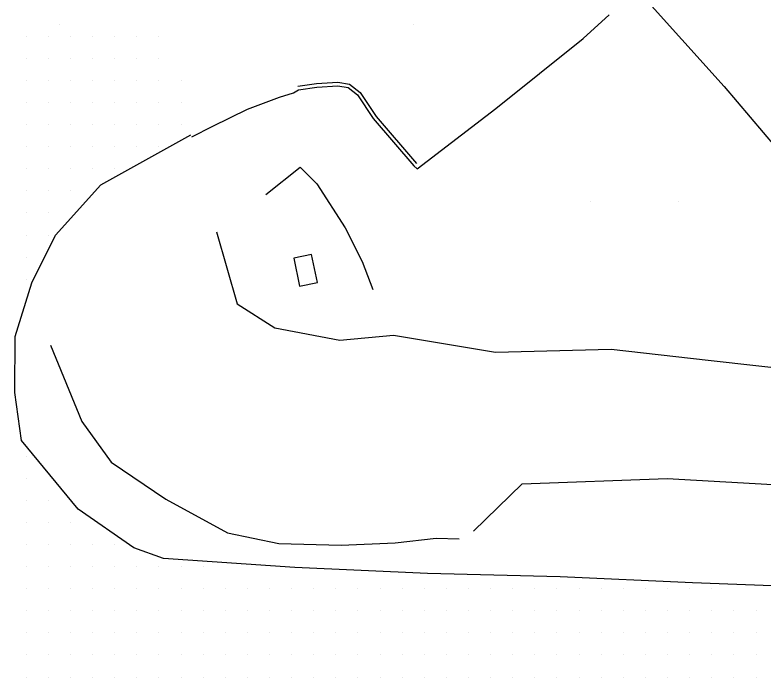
# Model space of a CAD drawing. Extents: x 1762120 to 1766775, y 709485 to 712965.
# Drawn here: x 1764020 to 1764104.5, y 711551.2 to 711626.2 of the extents above; entities that cross this region are included whole.
import ezdxf

# ---------------------------------------------------------------- set-up
doc = ezdxf.new("R2010")
doc.units = 0
for name, color, linetype in [('Exist DTM QL2 LIDAR Elevation Point', 7, 'Continuous'), ('Exist DTM Scan Elevation Point', 7, 'Continuous'), ('Exist Roads EOP', 7, 'Continuous'), ('PH Exist DTM Breakline', 7, 'Continuous')]:
    doc.layers.add(name, color=color, linetype=linetype)

msp = doc.modelspace()

# ---------------------------------------------------------------- linework, layer by layer
at = {"layer": 'Exist DTM QL2 LIDAR Elevation Point'}
for p, q in [((1764024.987, 711625.043), (1764024.987, 711625.043)), ((1764064.992, 711625.043), (1764064.992, 711625.043)), ((1764084.994, 711605.04), (1764084.994, 711605.04)), ((1764094.996, 711605.04), (1764094.996, 711605.04))]:
    msp.add_line(p, q, dxfattribs=at)
at = {"layer": 'Exist DTM Scan Elevation Point'}
for p, q in [((1764021.25, 711623.75), (1764021.25, 711623.75)), ((1764023.75, 711623.75), (1764023.75, 711623.75)), ((1764026.25, 711623.75), (1764026.25, 711623.75)), ((1764028.75, 711623.75), (1764028.75, 711623.75)), ((1764031.25, 711623.75), (1764031.25, 711623.75)), ((1764033.75, 711623.75), (1764033.75, 711623.75)), ((1764036.25, 711623.75), (1764036.25, 711623.75)), ((1764021.25, 711621.25), (1764021.25, 711621.25)), ((1764023.75, 711621.25), (1764023.75, 711621.25)), ((1764026.25, 711621.25), (1764026.25, 711621.25)), ((1764028.75, 711621.25), (1764028.75, 711621.25)), ((1764031.25, 711621.25), (1764031.25, 711621.25)), ((1764033.75, 711621.25), (1764033.75, 711621.25)), ((1764036.25, 711621.25), (1764036.25, 711621.25)), ((1764021.25, 711618.75), (1764021.25, 711618.75)), ((1764023.75, 711618.75), (1764023.75, 711618.75)), ((1764026.25, 711618.75), (1764026.25, 711618.75)), ((1764028.75, 711618.75), (1764028.75, 711618.75)), ((1764031.25, 711618.75), (1764031.25, 711618.75)), ((1764033.75, 711618.75), (1764033.75, 711618.75)), ((1764036.25, 711618.75), (1764036.25, 711618.75)), ((1764038.75, 711618.75), (1764038.75, 711618.75)), ((1764021.25, 711616.25), (1764021.25, 711616.25)), ((1764023.75, 711616.25), (1764023.75, 711616.25)), ((1764026.25, 711616.25), (1764026.25, 711616.25)), ((1764028.75, 711616.25), (1764028.75, 711616.25)), ((1764031.25, 711616.25), (1764031.25, 711616.25)), ((1764033.75, 711616.25), (1764033.75, 711616.25)), ((1764036.25, 711616.25), (1764036.25, 711616.25)), ((1764038.75, 711616.25), (1764038.75, 711616.25)), ((1764021.25, 711613.75), (1764021.25, 711613.75)), ((1764023.75, 711613.75), (1764023.75, 711613.75)), ((1764026.25, 711613.75), (1764026.25, 711613.75)), ((1764028.75, 711613.75), (1764028.75, 711613.75)), ((1764031.25, 711613.75), (1764031.25, 711613.75)), ((1764033.75, 711613.75), (1764033.75, 711613.75)), ((1764036.25, 711613.75), (1764036.25, 711613.75)), ((1764038.75, 711613.75), (1764038.75, 711613.75)), ((1764021.25, 711611.25), (1764021.25, 711611.25)), ((1764023.75, 711611.25), (1764023.75, 711611.25)), ((1764026.25, 711611.25), (1764026.25, 711611.25)), ((1764028.75, 711611.25), (1764028.75, 711611.25)), ((1764031.25, 711611.25), (1764031.25, 711611.25)), ((1764033.75, 711611.25), (1764033.75, 711611.25)), ((1764036.25, 711611.25), (1764036.25, 711611.25)), ((1764021.25, 711608.75), (1764021.25, 711608.75)), ((1764023.75, 711608.75), (1764023.75, 711608.75)), ((1764026.25, 711608.75), (1764026.25, 711608.75)), ((1764028.75, 711608.75), (1764028.75, 711608.75)), ((1764031.25, 711608.75), (1764031.25, 711608.75)), ((1764021.25, 711606.25), (1764021.25, 711606.25)), ((1764023.75, 711606.25), (1764023.75, 711606.25)), ((1764026.25, 711606.25), (1764026.25, 711606.25)), ((1764021.25, 711603.75), (1764021.25, 711603.75)), ((1764023.75, 711603.75), (1764023.75, 711603.75)), ((1764021.25, 711601.25), (1764021.25, 711601.25)), ((1764023.75, 711601.25), (1764023.75, 711601.25)), ((1764021.25, 711598.75), (1764021.25, 711598.75)), ((1764021.25, 711596.25), (1764021.25, 711596.25)), ((1764021.25, 711576.25), (1764021.25, 711576.25)), ((1764021.25, 711573.75), (1764021.25, 711573.75)), ((1764021.25, 711571.25), (1764021.25, 711571.25)), ((1764023.75, 711571.25), (1764023.75, 711571.25)), ((1764021.25, 711568.75), (1764021.25, 711568.75)), ((1764023.75, 711568.75), (1764023.75, 711568.75)), ((1764026.25, 711568.75), (1764026.25, 711568.75)), ((1764021.25, 711566.25), (1764021.25, 711566.25)), ((1764023.75, 711566.25), (1764023.75, 711566.25)), ((1764026.25, 711566.25), (1764026.25, 711566.25)), ((1764028.75, 711566.25), (1764028.75, 711566.25)), ((1764031.25, 711566.25), (1764031.25, 711566.25)), ((1764021.25, 711563.75), (1764021.25, 711563.75)), ((1764023.75, 711563.75), (1764023.75, 711563.75)), ((1764026.25, 711563.75), (1764026.25, 711563.75)), ((1764028.75, 711563.75), (1764028.75, 711563.75)), ((1764031.25, 711563.75), (1764031.25, 711563.75)), ((1764033.75, 711563.75), (1764033.75, 711563.75)), ((1764036.25, 711563.75), (1764036.25, 711563.75)), ((1764038.75, 711563.75), (1764038.75, 711563.75)), ((1764041.25, 711563.75), (1764041.25, 711563.75)), ((1764021.25, 711561.25), (1764021.25, 711561.25)), ((1764023.75, 711561.25), (1764023.75, 711561.25)), ((1764026.25, 711561.25), (1764026.25, 711561.25)), ((1764028.75, 711561.25), (1764028.75, 711561.25)), ((1764031.25, 711561.25), (1764031.25, 711561.25)), ((1764033.75, 711561.25), (1764033.75, 711561.25)), ((1764036.25, 711561.25), (1764036.25, 711561.25)), ((1764038.75, 711561.25), (1764038.75, 711561.25)), ((1764041.25, 711561.25), (1764041.25, 711561.25)), ((1764043.75, 711561.25), (1764043.75, 711561.25)), ((1764046.25, 711561.25), (1764046.25, 711561.25)), ((1764048.75, 711561.25), (1764048.75, 711561.25)), ((1764051.25, 711561.25), (1764051.25, 711561.25)), ((1764053.75, 711561.25), (1764053.75, 711561.25)), ((1764056.25, 711561.25), (1764056.25, 711561.25)), ((1764058.75, 711561.25), (1764058.75, 711561.25)), ((1764061.25, 711561.25), (1764061.25, 711561.25)), ((1764063.75, 711561.25), (1764063.75, 711561.25)), ((1764066.25, 711561.25), (1764066.25, 711561.25)), ((1764068.75, 711561.25), (1764068.75, 711561.25)), ((1764071.25, 711561.25), (1764071.25, 711561.25)), ((1764073.75, 711561.25), (1764073.75, 711561.25)), ((1764076.25, 711561.25), (1764076.25, 711561.25)), ((1764078.75, 711561.25), (1764078.75, 711561.25)), ((1764081.25, 711561.25), (1764081.25, 711561.25)), ((1764083.75, 711561.25), (1764083.75, 711561.25)), ((1764086.25, 711561.25), (1764086.25, 711561.25)), ((1764088.75, 711561.25), (1764088.75, 711561.25)), ((1764091.25, 711561.25), (1764091.25, 711561.25)), ((1764093.75, 711561.25), (1764093.75, 711561.25)), ((1764096.25, 711561.25), (1764096.25, 711561.25)), ((1764098.75, 711561.25), (1764098.75, 711561.25)), ((1764021.25, 711558.75), (1764021.25, 711558.75)), ((1764023.75, 711558.75), (1764023.75, 711558.75)), ((1764026.25, 711558.75), (1764026.25, 711558.75)), ((1764028.75, 711558.75), (1764028.75, 711558.75)), ((1764031.25, 711558.75), (1764031.25, 711558.75)), ((1764033.75, 711558.75), (1764033.75, 711558.75)), ((1764036.25, 711558.75), (1764036.25, 711558.75)), ((1764038.75, 711558.75), (1764038.75, 711558.75)), ((1764041.25, 711558.75), (1764041.25, 711558.75)), ((1764043.75, 711558.75), (1764043.75, 711558.75)), ((1764046.25, 711558.75), (1764046.25, 711558.75)), ((1764048.75, 711558.75), (1764048.75, 711558.75)), ((1764051.25, 711558.75), (1764051.25, 711558.75)), ((1764053.75, 711558.75), (1764053.75, 711558.75)), ((1764056.25, 711558.75), (1764056.25, 711558.75)), ((1764058.75, 711558.75), (1764058.75, 711558.75)), ((1764061.25, 711558.75), (1764061.25, 711558.75)), ((1764063.75, 711558.75), (1764063.75, 711558.75)), ((1764066.25, 711558.75), (1764066.25, 711558.75)), ((1764068.75, 711558.75), (1764068.75, 711558.75)), ((1764071.25, 711558.75), (1764071.25, 711558.75)), ((1764073.75, 711558.75), (1764073.75, 711558.75)), ((1764076.25, 711558.75), (1764076.25, 711558.75)), ((1764078.75, 711558.75), (1764078.75, 711558.75)), ((1764081.25, 711558.75), (1764081.25, 711558.75)), ((1764083.75, 711558.75), (1764083.75, 711558.75)), ((1764086.25, 711558.75), (1764086.25, 711558.75)), ((1764088.75, 711558.75), (1764088.75, 711558.75)), ((1764091.25, 711558.75), (1764091.25, 711558.75)), ((1764093.75, 711558.75), (1764093.75, 711558.75)), ((1764096.25, 711558.75), (1764096.25, 711558.75)), ((1764098.75, 711558.75), (1764098.75, 711558.75)), ((1764101.25, 711558.75), (1764101.25, 711558.75)), ((1764103.75, 711558.75), (1764103.75, 711558.75)), ((1764021.25, 711556.25), (1764021.25, 711556.25)), ((1764023.75, 711556.25), (1764023.75, 711556.25)), ((1764026.25, 711556.25), (1764026.25, 711556.25)), ((1764028.75, 711556.25), (1764028.75, 711556.25)), ((1764031.25, 711556.25), (1764031.25, 711556.25)), ((1764033.75, 711556.25), (1764033.75, 711556.25)), ((1764036.25, 711556.25), (1764036.25, 711556.25)), ((1764038.75, 711556.25), (1764038.75, 711556.25)), ((1764041.25, 711556.25), (1764041.25, 711556.25)), ((1764043.75, 711556.25), (1764043.75, 711556.25)), ((1764046.25, 711556.25), (1764046.25, 711556.25)), ((1764048.75, 711556.25), (1764048.75, 711556.25)), ((1764051.25, 711556.25), (1764051.25, 711556.25)), ((1764053.75, 711556.25), (1764053.75, 711556.25)), ((1764056.25, 711556.25), (1764056.25, 711556.25)), ((1764058.75, 711556.25), (1764058.75, 711556.25)), ((1764061.25, 711556.25), (1764061.25, 711556.25)), ((1764063.75, 711556.25), (1764063.75, 711556.25)), ((1764066.25, 711556.25), (1764066.25, 711556.25)), ((1764068.75, 711556.25), (1764068.75, 711556.25)), ((1764071.25, 711556.25), (1764071.25, 711556.25)), ((1764073.75, 711556.25), (1764073.75, 711556.25)), ((1764076.25, 711556.25), (1764076.25, 711556.25)), ((1764078.75, 711556.25), (1764078.75, 711556.25)), ((1764081.25, 711556.25), (1764081.25, 711556.25)), ((1764083.75, 711556.25), (1764083.75, 711556.25)), ((1764086.25, 711556.25), (1764086.25, 711556.25)), ((1764088.75, 711556.25), (1764088.75, 711556.25)), ((1764091.25, 711556.25), (1764091.25, 711556.25)), ((1764093.75, 711556.25), (1764093.75, 711556.25)), ((1764096.25, 711556.25), (1764096.25, 711556.25)), ((1764098.75, 711556.25), (1764098.75, 711556.25)), ((1764101.25, 711556.25), (1764101.25, 711556.25)), ((1764103.75, 711556.25), (1764103.75, 711556.25)), ((1764021.25, 711553.75), (1764021.25, 711553.75)), ((1764023.75, 711553.75), (1764023.75, 711553.75)), ((1764026.25, 711553.75), (1764026.25, 711553.75)), ((1764028.75, 711553.75), (1764028.75, 711553.75)), ((1764031.25, 711553.75), (1764031.25, 711553.75)), ((1764033.75, 711553.75), (1764033.75, 711553.75)), ((1764036.25, 711553.75), (1764036.25, 711553.75)), ((1764038.75, 711553.75), (1764038.75, 711553.75)), ((1764041.25, 711553.75), (1764041.25, 711553.75)), ((1764043.75, 711553.75), (1764043.75, 711553.75)), ((1764046.25, 711553.75), (1764046.25, 711553.75)), ((1764048.75, 711553.75), (1764048.75, 711553.75)), ((1764051.25, 711553.75), (1764051.25, 711553.75)), ((1764053.75, 711553.75), (1764053.75, 711553.75)), ((1764056.25, 711553.75), (1764056.25, 711553.75)), ((1764058.75, 711553.75), (1764058.75, 711553.75)), ((1764061.25, 711553.75), (1764061.25, 711553.75)), ((1764063.75, 711553.75), (1764063.75, 711553.75)), ((1764066.25, 711553.75), (1764066.25, 711553.75)), ((1764068.75, 711553.75), (1764068.75, 711553.75)), ((1764071.25, 711553.75), (1764071.25, 711553.75)), ((1764073.75, 711553.75), (1764073.75, 711553.75)), ((1764076.25, 711553.75), (1764076.25, 711553.75)), ((1764078.75, 711553.75), (1764078.75, 711553.75)), ((1764081.25, 711553.75), (1764081.25, 711553.75)), ((1764083.75, 711553.75), (1764083.75, 711553.75)), ((1764086.25, 711553.75), (1764086.25, 711553.75)), ((1764088.75, 711553.75), (1764088.75, 711553.75)), ((1764091.25, 711553.75), (1764091.25, 711553.75)), ((1764093.75, 711553.75), (1764093.75, 711553.75)), ((1764096.25, 711553.75), (1764096.25, 711553.75)), ((1764098.75, 711553.75), (1764098.75, 711553.75)), ((1764101.25, 711553.75), (1764101.25, 711553.75)), ((1764103.75, 711553.75), (1764103.75, 711553.75)), ((1764021.25, 711551.25), (1764021.25, 711551.25)), ((1764023.75, 711551.25), (1764023.75, 711551.25)), ((1764026.25, 711551.25), (1764026.25, 711551.25)), ((1764028.75, 711551.25), (1764028.75, 711551.25)), ((1764031.25, 711551.25), (1764031.25, 711551.25)), ((1764033.75, 711551.25), (1764033.75, 711551.25)), ((1764036.25, 711551.25), (1764036.25, 711551.25)), ((1764038.75, 711551.25), (1764038.75, 711551.25)), ((1764041.25, 711551.25), (1764041.25, 711551.25)), ((1764043.75, 711551.25), (1764043.75, 711551.25)), ((1764046.25, 711551.25), (1764046.25, 711551.25)), ((1764048.75, 711551.25), (1764048.75, 711551.25)), ((1764051.25, 711551.25), (1764051.25, 711551.25)), ((1764053.75, 711551.25), (1764053.75, 711551.25)), ((1764056.25, 711551.25), (1764056.25, 711551.25)), ((1764058.75, 711551.25), (1764058.75, 711551.25)), ((1764061.25, 711551.25), (1764061.25, 711551.25)), ((1764063.75, 711551.25), (1764063.75, 711551.25)), ((1764066.25, 711551.25), (1764066.25, 711551.25)), ((1764068.75, 711551.25), (1764068.75, 711551.25)), ((1764071.25, 711551.25), (1764071.25, 711551.25)), ((1764073.75, 711551.25), (1764073.75, 711551.25)), ((1764076.25, 711551.25), (1764076.25, 711551.25)), ((1764078.75, 711551.25), (1764078.75, 711551.25)), ((1764081.25, 711551.25), (1764081.25, 711551.25)), ((1764083.75, 711551.25), (1764083.75, 711551.25)), ((1764086.25, 711551.25), (1764086.25, 711551.25)), ((1764088.75, 711551.25), (1764088.75, 711551.25)), ((1764091.25, 711551.25), (1764091.25, 711551.25)), ((1764093.75, 711551.25), (1764093.75, 711551.25)), ((1764096.25, 711551.25), (1764096.25, 711551.25)), ((1764098.75, 711551.25), (1764098.75, 711551.25)), ((1764101.25, 711551.25), (1764101.25, 711551.25)), ((1764103.75, 711551.25), (1764103.75, 711551.25))]:
    msp.add_line(p, q, dxfattribs=at)
at = {"layer": 'Exist Roads EOP'}
msp.add_lwpolyline([(1764156.533, 711559.93), (1764141.534, 711560.057), (1764126.55, 711560.672), (1764111.568, 711561.351), (1764096.579, 711561.894), (1764081.594, 711562.598), (1764066.599, 711562.98), (1764051.609, 711563.64), (1764036.783, 711564.657), (1764033.42, 711565.865), (1764027.14, 711570.236), (1764020.704, 711578), (1764019.978, 711583.429), (1764020.014, 711589.79), (1764021.884, 711595.852), (1764024.565, 711601.241), (1764029.688, 711606.928), (1764039.866, 711612.578)], dxfattribs=at)
at = {"layer": 'PH Exist DTM Breakline'}
for p, q in [((1764051.455, 711617.345), (1764052.025, 711617.68)), ((1764065.056, 711609.082), (1764065.461, 711608.742))]:
    msp.add_line(p, q, dxfattribs=at)
for points in [[(1764090.566, 711628.715), (1764100.151, 711618.054), (1764108.973, 711607.641), (1764114.26, 711600.889)], [(1764065.461, 711608.742), (1764074.339, 711615.551), (1764084.208, 711623.498), (1764087.161, 711626.149)], [(1764051.965, 711618.092), (1764054.052, 711618.397), (1764056.482, 711618.559), (1764057.807, 711618.32), (1764059.02, 711617.394), (1764060.8, 711614.671), (1764065.372, 711609.354)], [(1764052.025, 711617.68), (1764054.097, 711617.982), (1764056.459, 711618.14), (1764057.634, 711617.928), (1764058.711, 711617.106), (1764060.466, 711614.42), (1764065.056, 711609.082)], [(1764039.979, 711612.378), (1764042.364, 711613.573), (1764046.263, 711615.496), (1764049.895, 711616.86), (1764051.455, 711617.345)], [(1764048.336, 711605.832), (1764052.218, 711608.949), (1764054.113, 711607.054), (1764057.312, 711602.076), (1764059.24, 711598.273), (1764060.442, 711595.11)], [(1764042.777, 711601.619), (1764045.114, 711593.475), (1764049.347, 711590.755), (1764056.705, 711589.378), (1764062.785, 711589.935), (1764074.288, 711587.994), (1764087.367, 711588.343), (1764098.334, 711587.102), (1764114.855, 711585.234)], [(1764024.005, 711588.8), (1764027.556, 711580.153), (1764030.854, 711575.56), (1764037.032, 711571.358), (1764044.01, 711567.559), (1764049.809, 711566.355), (1764056.853, 711566.165), (1764062.956, 711566.446), (1764067.597, 711566.945), (1764070.211, 711566.876)], [(1764071.805, 711567.749), (1764077.304, 711573.125), (1764093.698, 711573.712), (1764106.964, 711572.952), (1764121.859, 711569.9), (1764134.208, 711570.359), (1764150.026, 711568.613), (1764166.472, 711566.88), (1764181.74, 711565.363), (1764195.284, 711565.619), (1764205.048, 711564.696), (1764212.415, 711565.046), (1764218.85, 711566.62), (1764221.593, 711570.452)]]:
    msp.add_lwpolyline(points, dxfattribs=at)
msp.add_lwpolyline([(1764051.498, 711598.64), (1764052.156, 711595.466), (1764054.176, 711595.884), (1764053.518, 711599.059)], close=True, dxfattribs=at)

doc.saveas('drawing.dxf')
